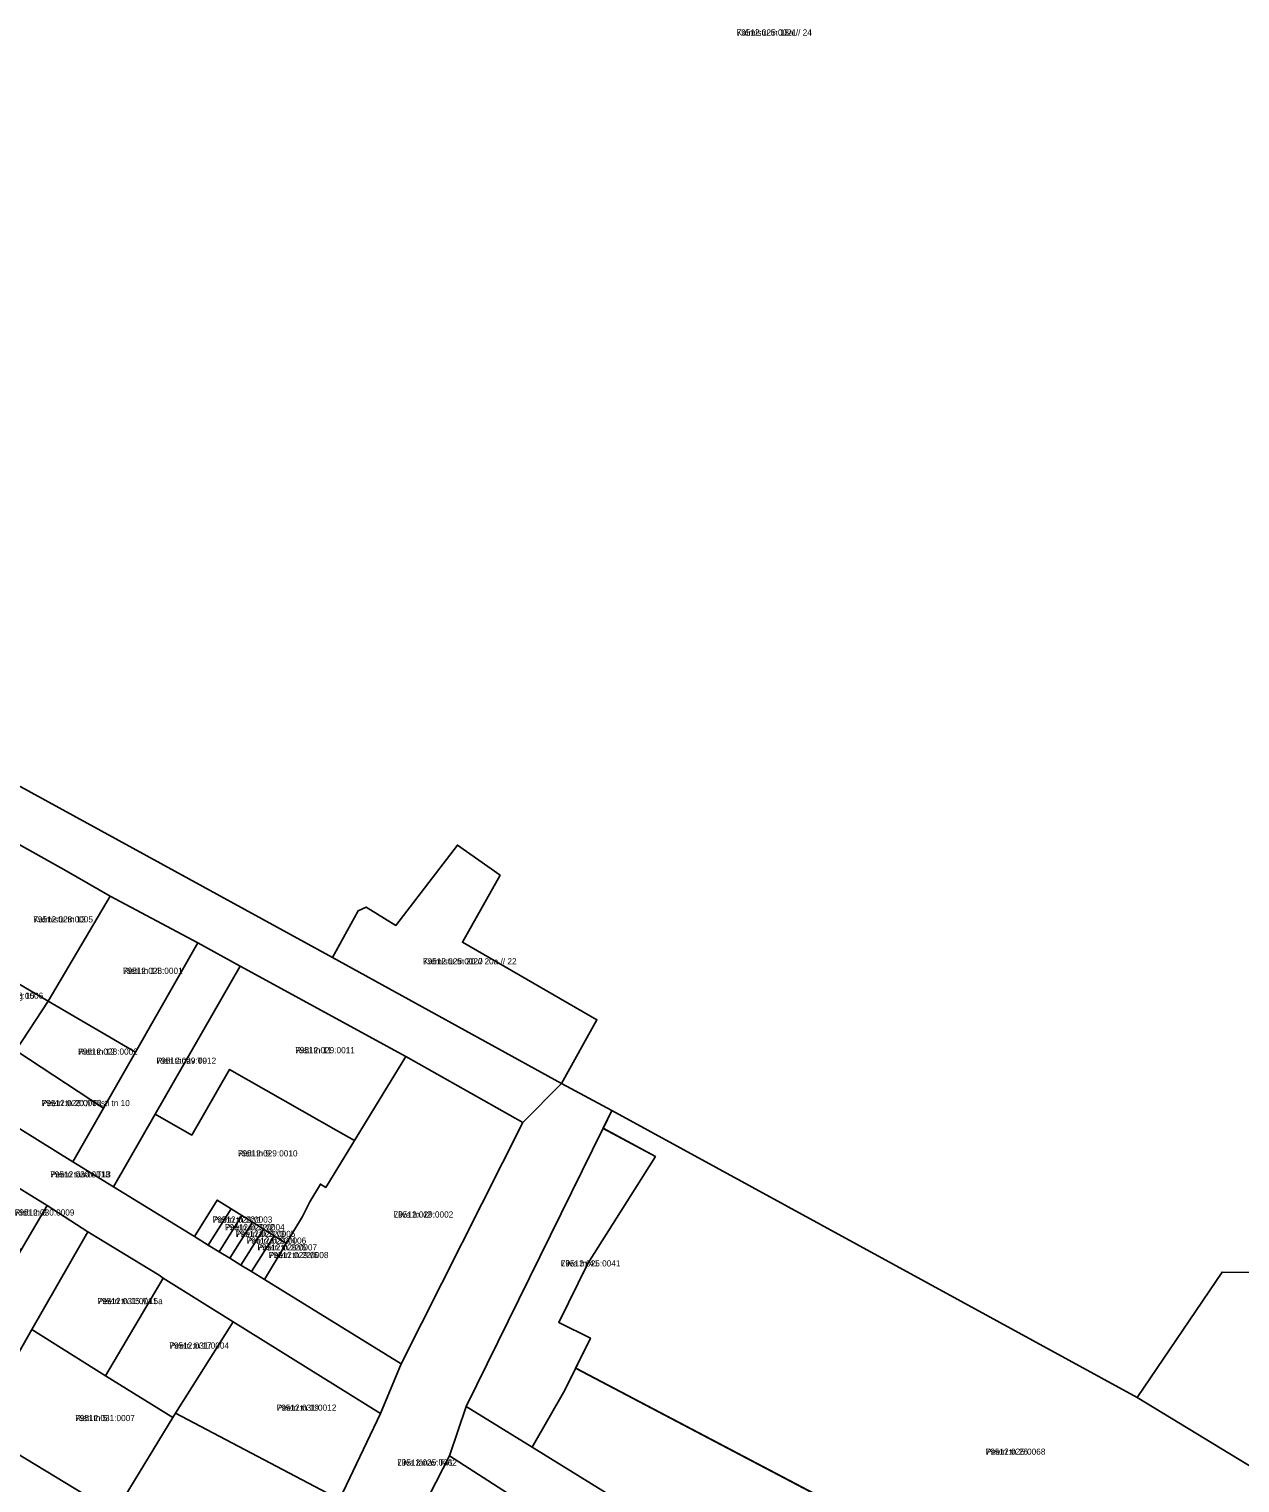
# Model space of a CAD drawing. Extents: x 643847 to 663718, y 6468443 to 6482775.
# Drawn here: x 659231.4 to 659525.7, y 6475635 to 6475988.2 of the extents above; entities that cross this region are included whole.
import ezdxf

# ---------------------------------------------------------------- set-up
doc = ezdxf.new("R2010")
doc.units = 0
for name, color, linetype in [('L_AADRESS', 7, 'Continuous'), ('PIIR', 7, 'Continuous'), ('TUNNUS', 7, 'Continuous')]:
    doc.layers.add(name, color=color, linetype=linetype)

msp = doc.modelspace()

# ---------------------------------------------------------------- linework, layer by layer
at = {"layer": 'PIIR'}
for points in [[(659549.7, 6475686.1), (659521.32, 6475686.21), (659500.68, 6475655.76), (659373.03, 6475725.43), (659360.77, 6475731.97), (659369.4, 6475747.49), (659336.73, 6475766.34), (659345.88, 6475782.6), (659335.52, 6475789.93), (659320.58, 6475770.41), (659313.31, 6475774.87), (659311.39, 6475773.92), (659305.17, 6475762.64), (659127.11, 6475860.01)], [(659127.11, 6475860.01), (659305.17, 6475762.64), (659360.77, 6475731.97), (659351.44, 6475722.57), (659322.96, 6475738.61), (659282.75, 6475760.54), (659272.47, 6475766.15), (659251.18, 6475777.5), (659240.46, 6475783.69), (659228.99, 6475790.1)], [(659219.84, 6475726.75), (659242.04, 6475713.01), (659251.98, 6475706.92), (659271.6, 6475694.85), (659274.98, 6475692.77), (659277.62, 6475691.15), (659280.2, 6475689.56), (659282.89, 6475687.91), (659285.5, 6475686.3), (659288.61, 6475684.39), (659321.87, 6475663.94), (659316.86, 6475651.86), (659281, 6475674.07), (659264.05, 6475684.75), (659263.08, 6475685.45), (659245.7, 6475695.99), (659235.85, 6475702.35), (659225.09, 6475709.05)], [(659445.9, 6475619.87), (659364.25, 6475662.85), (659367.83, 6475670.16), (659360.17, 6475673.91), (659367.2, 6475688.26), (659383.61, 6475714.24), (659370.91, 6475721.11), (659373.03, 6475725.43), (659500.68, 6475655.76), (659588.88, 6475602.12)], [(659366.57, 6475620.37), (659333.58, 6475641.58), (659337.67, 6475653.55), (659353.7, 6475643.65), (659431.26, 6475595.72)]]:
    msp.add_lwpolyline(points, dxfattribs=at)
for points in [[(659251.18, 6475777.5), (659236.04, 6475752), (659213.75, 6475765.17), (659228.99, 6475790.1), (659240.46, 6475783.69)], [(659305.17, 6475762.64), (659311.39, 6475773.92), (659313.31, 6475774.87), (659320.58, 6475770.41), (659335.52, 6475789.93), (659345.88, 6475782.6), (659336.73, 6475766.34), (659369.4, 6475747.49), (659360.77, 6475731.97)], [(659257.32, 6475739.63), (659236.04, 6475752), (659251.18, 6475777.5), (659272.47, 6475766.15)], [(659205.46, 6475752.2), (659213.75, 6475765.17), (659236.04, 6475752), (659228.24, 6475740)], [(659262.11, 6475724.58), (659251.98, 6475706.92), (659242.04, 6475713.01), (659249.53, 6475726.02), (659257.32, 6475739.63), (659272.47, 6475766.15), (659282.75, 6475760.54)], [(659282.75, 6475760.54), (659322.96, 6475738.61), (659310.49, 6475718.16), (659306.66, 6475720.35), (659280.16, 6475735.43), (659270.96, 6475719.46), (659262.11, 6475724.58)], [(659249.53, 6475726.02), (659228.24, 6475740), (659236.04, 6475752), (659257.32, 6475739.63)], [(659242.04, 6475713.01), (659219.84, 6475726.75), (659228.24, 6475740), (659249.53, 6475726.02)], [(659321.87, 6475663.94), (659288.61, 6475684.39), (659293.88, 6475693.15), (659297.85, 6475699.73), (659299.64, 6475703.28), (659302.22, 6475707.56), (659303.53, 6475706.76), (659322.96, 6475738.61), (659351.44, 6475722.57)], [(659262.11, 6475724.58), (659270.96, 6475719.46), (659280.16, 6475735.43), (659306.66, 6475720.35), (659310.49, 6475718.16), (659303.53, 6475706.76), (659302.22, 6475707.56), (659299.64, 6475703.28), (659297.85, 6475699.73), (659293.88, 6475693.15), (659290.95, 6475695), (659288.36, 6475696.64), (659285.69, 6475698.32), (659283.13, 6475699.94), (659280.51, 6475701.59), (659277.18, 6475703.69), (659271.6, 6475694.85), (659251.98, 6475706.92)], [(659370.92, 6475721.13), (659337.67, 6475653.55), (659333.58, 6475641.58), (659315.36, 6475606.04), (659307.89, 6475590.77), (659284.12, 6475542.19), (659268.73, 6475552.2), (659285.47, 6475586.49), (659294.62, 6475605.24), (659306.83, 6475630.95), (659316.86, 6475651.86), (659321.87, 6475663.94), (659351.44, 6475722.57), (659360.77, 6475731.97), (659373.04, 6475725.42)], [(659370.92, 6475721.13), (659383.62, 6475714.26), (659367.22, 6475688.28), (659360.18, 6475673.93), (659367.85, 6475670.18), (659361.63, 6475657.49), (659353.7, 6475643.65), (659337.67, 6475653.55)], [(659235.85, 6475702.35), (659229.52, 6475691.63), (659222.63, 6475695.89), (659220.08, 6475697.46), (659225.09, 6475709.05)], [(659521.32, 6475686.21), (659549.7, 6475686.1), (659565.03, 6475709.31), (659575.22, 6475703.22), (659605.53, 6475682.13), (659626.98, 6475666.98), (659658.04, 6475644.98), (659623.7, 6475579.87), (659588.88, 6475602.12), (659500.68, 6475655.76)], [(659204.68, 6475624.81), (659190.42, 6475600.59), (659180.72, 6475606.42), (659190.55, 6475623.76), (659197.46, 6475635.96), (659208.21, 6475654.49), (659219.56, 6475674.24), (659229.52, 6475691.63), (659235.85, 6475702.35), (659245.7, 6475695.99), (659241.28, 6475688.21), (659232.09, 6475672.24), (659218.45, 6475648.19)], [(659277.18, 6475703.69), (659280.51, 6475701.59), (659274.98, 6475692.77), (659271.6, 6475694.85)], [(659283.13, 6475699.94), (659277.62, 6475691.15), (659274.98, 6475692.77), (659280.51, 6475701.59)], [(659285.69, 6475698.32), (659280.2, 6475689.56), (659277.62, 6475691.15), (659283.13, 6475699.94)], [(659288.36, 6475696.64), (659282.89, 6475687.91), (659280.2, 6475689.56), (659285.69, 6475698.32)], [(659241.28, 6475688.21), (659245.7, 6475695.99), (659263.08, 6475685.45), (659264.05, 6475684.75), (659250.04, 6475661.03), (659232.09, 6475672.24)], [(659290.95, 6475695), (659285.5, 6475686.3), (659282.89, 6475687.91), (659288.36, 6475696.64)], [(659293.88, 6475693.15), (659288.61, 6475684.39), (659285.5, 6475686.3), (659290.95, 6475695)], [(659281, 6475674.07), (659267.01, 6475651.92), (659266.34, 6475650.86), (659250.04, 6475661.03), (659264.05, 6475684.75)], [(659281, 6475674.07), (659316.86, 6475651.86), (659306.83, 6475630.95), (659267.01, 6475651.92)], [(659250.04, 6475661.03), (659266.34, 6475650.86), (659252.24, 6475627.73), (659218.45, 6475648.19), (659232.09, 6475672.24)], [(659364.26, 6475662.87), (659445.97, 6475619.9), (659441.05, 6475611.81), (659431.26, 6475595.72), (659353.7, 6475643.65), (659361.63, 6475657.49)], [(659294.62, 6475605.24), (659258.59, 6475624.35), (659252.24, 6475627.73), (659266.34, 6475650.86), (659267.01, 6475651.92), (659306.83, 6475630.95)], [(659218.45, 6475648.19), (659252.24, 6475627.73), (659258.59, 6475624.35), (659247.36, 6475605.09), (659244.33, 6475600.16), (659219.79, 6475615.33), (659204.68, 6475624.81)], [(659366.57, 6475620.37), (659345.61, 6475586.22), (659327.91, 6475597.82), (659315.36, 6475606.04), (659333.58, 6475641.58)]]:
    msp.add_lwpolyline(points, close=True, dxfattribs=at)

# ---------------------------------------------------------------- texts
at = {"layer": 'L_AADRESS'}
for s, p in [('Kalmistu tn 18a // 24', (659403.36, 6475986.59)), ('Kalmistu tn 13', (659232.46, 6475771.14)), ('Kalmistu tn 20 // 20a // 22', (659327.15, 6475760.95)), ('Risti tn 14', (659254.25, 6475758.64)), ('Maarjaturg 15', (659220.38, 6475752.59)), ('Risti tn 12', (659243.36, 6475739.01)), ('Risti tn 11', (659296.1, 6475739.35)), ('Risti tänav T9', (659262.39, 6475736.8)), ('Peetri tn 20 // Risti tn 10', (659234.51, 6475726.51)), ('Risti tn 9', (659282.17, 6475714.29)), ('Peetri tänav T13', (659236.58, 6475709.19)), ('Risti tn 8', (659227.96, 6475699.93)), ('Liiva tn 42', (659320.02, 6475699.44)), ('Peetri tn 22/1', (659276.05, 6475698.2)), ('Peetri tn 22/2', (659279.05, 6475696.35)), ('Peetri tn 22/3', (659281.65, 6475694.73)), ('Peetri tn 22/4', (659284.28, 6475693.1)), ('Peetri tn 22/5', (659286.92, 6475691.45)), ('Peetri tn 22/6', (659289.69, 6475689.59)), ('Liiva tn 41', (659360.64, 6475687.56)), ('Peetri tn 15 // 15a', (659248.07, 6475678.41)), ('Peetri tn 17', (659265.52, 6475667.6)), ('Risti tn 5', (659242.64, 6475649.99)), ('Peetri tn 19', (659291.6, 6475652.51)), ('Peetri tn 26', (659463.89, 6475641.82)), ('Liiva tänav T41', (659320.88, 6475639.19))]:
    msp.add_text(s, height=1.5, dxfattribs=at).set_placement(p)
at = {"layer": 'TUNNUS'}
for s, p in [('79512:025:0021', (659403.36, 6475986.59)), ('79512:028:0005', (659232.46, 6475771.14)), ('79512:025:0020', (659327.15, 6475760.95)), ('79512:028:0001', (659254.25, 6475758.64)), ('79512:028:0006', (659220.38, 6475752.59)), ('79512:028:0002', (659243.36, 6475739.01)), ('79512:029:0011', (659296.1, 6475739.35)), ('79512:029:0012', (659262.39, 6475736.8)), ('79512:028:0003', (659234.51, 6475726.51)), ('79512:029:0010', (659282.17, 6475714.29)), ('79512:030:0018', (659236.58, 6475709.19)), ('79512:030:0009', (659227.96, 6475699.93)), ('79512:029:0002', (659320.02, 6475699.44)), ('79512:029:0003', (659276.05, 6475698.2)), ('79512:029:0004', (659279.05, 6475696.35)), ('79512:029:0005', (659281.65, 6475694.73)), ('79512:029:0006', (659284.28, 6475693.1)), ('79512:029:0007', (659286.92, 6475691.45)), ('79512:029:0008', (659289.69, 6475689.59)), ('79512:025:0041', (659360.64, 6475687.56)), ('79512:031:0011', (659248.07, 6475678.41)), ('79512:031:0004', (659265.52, 6475667.6)), ('79512:031:0007', (659242.64, 6475649.99)), ('79512:031:0012', (659291.6, 6475652.51)), ('79512:025:0068', (659463.89, 6475641.82)), ('79512:025:0062', (659320.88, 6475639.19))]:
    msp.add_text(s, height=1.5, dxfattribs=at).set_placement(p)

doc.saveas('drawing.dxf')
